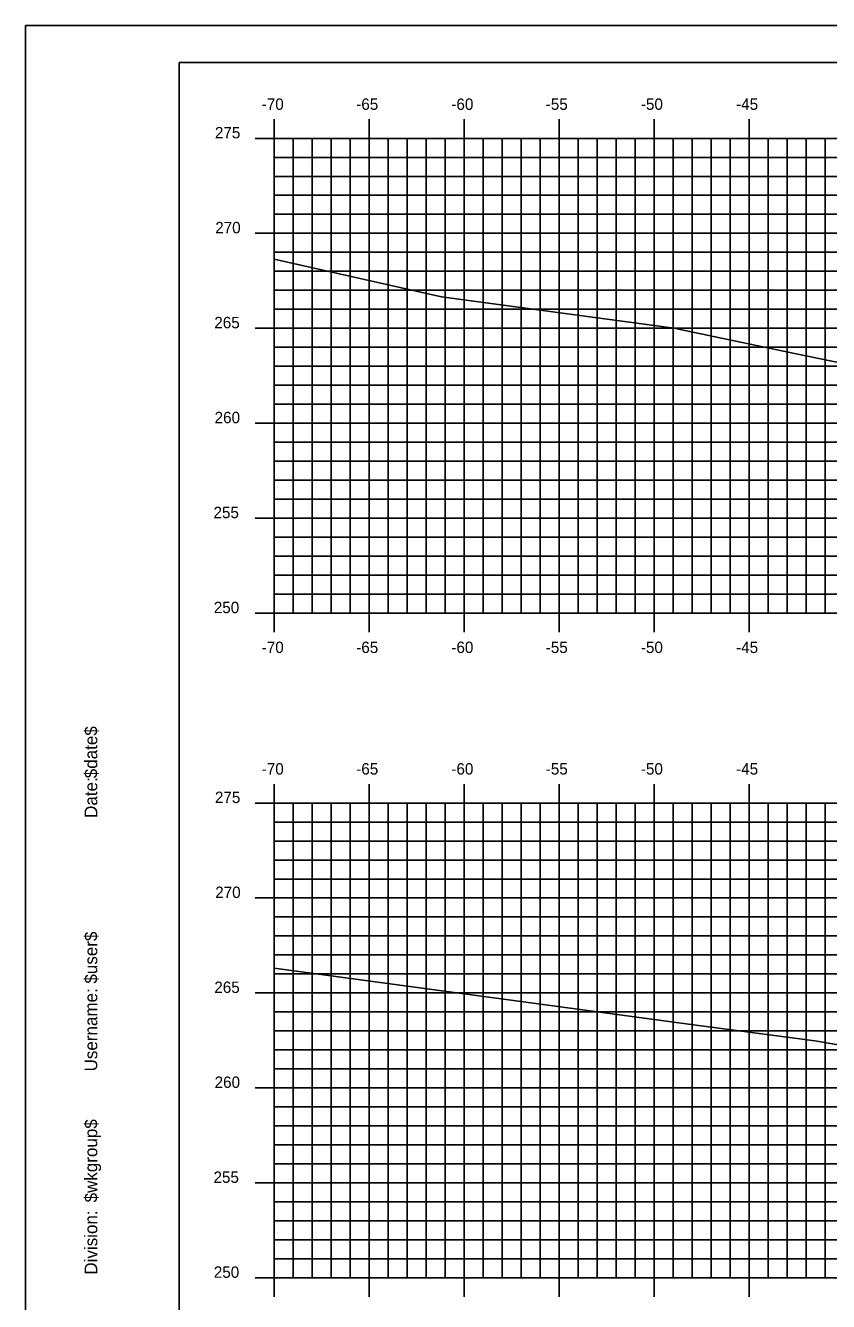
# Model space of a CAD drawing. Extents: x 1160718 to 1173142, y 616002 to 617630.
# Drawn here: x 1171209.8 to 1171252.1, y 616656.7 to 616723.9 of the extents above; entities that cross this region are included whole.
import ezdxf

# ---------------------------------------------------------------- set-up
doc = ezdxf.new("R2010")
doc.units = 0
for name, color, linetype in [('BORDER', 7, 'Continuous'), ('H_V ANNOTATION', 7, 'Continuous'), ('MAJOR', 7, 'Continuous'), ('MINOR', 7, 'Continuous'), ('PLOT BOUNDARY', 7, 'Continuous'), ('S_Roadway_Centerline', 7, 'Continuous')]:
    doc.layers.add(name, color=color, linetype=linetype)

msp = doc.modelspace()

# ---------------------------------------------------------------- linework, layer by layer
at = {"layer": 'BORDER'}
for p, q in [((1171377.933, 616721.928), (1171217.933, 616721.928)), ((1171217.933, 616721.928), (1171217.933, 616616.928))]:
    msp.add_line(p, q, dxfattribs=at)
at = {"layer": 'MAJOR'}
for p, q in [((1171222.933, 616718.93), (1171222.933, 616717.928)), ((1171227.933, 616718.93), (1171227.933, 616717.928)), ((1171232.933, 616718.93), (1171232.933, 616717.928)), ((1171237.933, 616718.93), (1171237.933, 616717.928)), ((1171242.933, 616718.93), (1171242.933, 616717.928)), ((1171247.933, 616718.93), (1171247.933, 616717.928)), ((1171221.931, 616717.928), (1171222.933, 616717.928)), ((1171222.933, 616717.928), (1171362.933, 616717.928)), ((1171222.933, 616692.928), (1171222.933, 616717.928)), ((1171222.933, 616692.928), (1171222.933, 616717.928)), ((1171222.933, 616717.928), (1171362.933, 616717.928)), ((1171227.933, 616692.928), (1171227.933, 616717.928)), ((1171232.933, 616692.928), (1171232.933, 616717.928)), ((1171237.933, 616692.928), (1171237.933, 616717.928)), ((1171242.933, 616692.928), (1171242.933, 616717.928)), ((1171247.933, 616692.928), (1171247.933, 616717.928)), ((1171221.931, 616712.928), (1171222.933, 616712.928)), ((1171222.933, 616712.928), (1171362.933, 616712.928)), ((1171221.931, 616707.928), (1171222.933, 616707.928)), ((1171222.933, 616707.928), (1171362.933, 616707.928)), ((1171221.931, 616702.928), (1171222.933, 616702.928)), ((1171222.933, 616702.928), (1171362.933, 616702.928)), ((1171221.931, 616697.928), (1171222.933, 616697.928)), ((1171222.933, 616697.928), (1171362.933, 616697.928)), ((1171221.931, 616692.928), (1171222.933, 616692.928)), ((1171222.933, 616692.928), (1171362.933, 616692.928)), ((1171222.933, 616692.928), (1171362.933, 616692.928)), ((1171222.933, 616691.926), (1171222.933, 616692.928)), ((1171227.933, 616691.926), (1171227.933, 616692.928)), ((1171232.933, 616691.926), (1171232.933, 616692.928)), ((1171237.933, 616691.926), (1171237.933, 616692.928)), ((1171242.933, 616691.926), (1171242.933, 616692.928)), ((1171247.933, 616691.926), (1171247.933, 616692.928)), ((1171222.933, 616683.93), (1171222.933, 616682.928)), ((1171227.933, 616683.93), (1171227.933, 616682.928)), ((1171232.933, 616683.93), (1171232.933, 616682.928)), ((1171237.933, 616683.93), (1171237.933, 616682.928)), ((1171242.933, 616683.93), (1171242.933, 616682.928)), ((1171247.933, 616683.93), (1171247.933, 616682.928)), ((1171221.931, 616682.928), (1171222.933, 616682.928)), ((1171222.933, 616682.928), (1171362.933, 616682.928)), ((1171222.933, 616657.928), (1171222.933, 616682.928)), ((1171222.933, 616657.928), (1171222.933, 616682.928)), ((1171222.933, 616682.928), (1171362.933, 616682.928)), ((1171227.933, 616657.928), (1171227.933, 616682.928)), ((1171232.933, 616657.928), (1171232.933, 616682.928)), ((1171237.933, 616657.928), (1171237.933, 616682.928)), ((1171242.933, 616657.928), (1171242.933, 616682.928)), ((1171247.933, 616657.928), (1171247.933, 616682.928)), ((1171221.931, 616677.928), (1171222.933, 616677.928)), ((1171222.933, 616677.928), (1171362.933, 616677.928)), ((1171221.931, 616672.928), (1171222.933, 616672.928)), ((1171222.933, 616672.928), (1171362.933, 616672.928)), ((1171221.931, 616667.928), (1171222.933, 616667.928)), ((1171222.933, 616667.928), (1171362.933, 616667.928)), ((1171221.931, 616662.928), (1171222.933, 616662.928)), ((1171222.933, 616662.928), (1171362.933, 616662.928)), ((1171221.931, 616657.928), (1171222.933, 616657.928)), ((1171222.933, 616657.928), (1171362.933, 616657.928)), ((1171222.933, 616657.928), (1171362.933, 616657.928)), ((1171222.933, 616656.926), (1171222.933, 616657.928)), ((1171227.933, 616656.926), (1171227.933, 616657.928)), ((1171232.933, 616656.926), (1171232.933, 616657.928)), ((1171237.933, 616656.926), (1171237.933, 616657.928)), ((1171242.933, 616656.926), (1171242.933, 616657.928)), ((1171247.933, 616656.926), (1171247.933, 616657.928))]:
    msp.add_line(p, q, dxfattribs=at)
at = {"layer": 'MINOR'}
for p, q in [((1171223.933, 616692.928), (1171223.933, 616717.928)), ((1171224.933, 616692.928), (1171224.933, 616717.928)), ((1171225.933, 616692.928), (1171225.933, 616717.928)), ((1171226.933, 616692.928), (1171226.933, 616717.928)), ((1171228.933, 616692.928), (1171228.933, 616717.928)), ((1171229.933, 616692.928), (1171229.933, 616717.928)), ((1171230.933, 616692.928), (1171230.933, 616717.928)), ((1171231.933, 616692.928), (1171231.933, 616717.928)), ((1171233.933, 616692.928), (1171233.933, 616717.928)), ((1171234.933, 616692.928), (1171234.933, 616717.928)), ((1171235.933, 616692.928), (1171235.933, 616717.928)), ((1171236.933, 616692.928), (1171236.933, 616717.928)), ((1171238.933, 616692.928), (1171238.933, 616717.928)), ((1171239.933, 616692.928), (1171239.933, 616717.928)), ((1171240.933, 616692.928), (1171240.933, 616717.928)), ((1171241.933, 616692.928), (1171241.933, 616717.928)), ((1171243.933, 616692.928), (1171243.933, 616717.928)), ((1171244.933, 616692.928), (1171244.933, 616717.928)), ((1171245.933, 616692.928), (1171245.933, 616717.928)), ((1171246.933, 616692.928), (1171246.933, 616717.928)), ((1171248.933, 616692.928), (1171248.933, 616717.928)), ((1171249.933, 616692.928), (1171249.933, 616717.928)), ((1171250.933, 616692.928), (1171250.933, 616717.928)), ((1171251.933, 616692.928), (1171251.933, 616717.928)), ((1171222.933, 616716.928), (1171362.933, 616716.928)), ((1171222.933, 616716.928), (1171223.935, 616716.928)), ((1171222.933, 616715.928), (1171362.933, 616715.928)), ((1171222.933, 616715.928), (1171223.935, 616715.928)), ((1171222.933, 616714.928), (1171362.933, 616714.928)), ((1171222.933, 616714.928), (1171223.935, 616714.928)), ((1171222.933, 616713.928), (1171362.933, 616713.928)), ((1171222.933, 616713.928), (1171223.935, 616713.928)), ((1171222.933, 616711.928), (1171362.933, 616711.928)), ((1171222.933, 616711.928), (1171223.935, 616711.928)), ((1171222.933, 616710.928), (1171362.933, 616710.928)), ((1171222.933, 616710.928), (1171223.935, 616710.928)), ((1171222.933, 616709.928), (1171362.933, 616709.928)), ((1171222.933, 616709.928), (1171223.935, 616709.928)), ((1171222.933, 616708.928), (1171362.933, 616708.928)), ((1171222.933, 616708.928), (1171223.935, 616708.928)), ((1171222.933, 616706.928), (1171362.933, 616706.928)), ((1171222.933, 616706.928), (1171223.935, 616706.928)), ((1171222.933, 616705.928), (1171362.933, 616705.928)), ((1171222.933, 616705.928), (1171223.935, 616705.928)), ((1171222.933, 616704.928), (1171362.933, 616704.928)), ((1171222.933, 616704.928), (1171223.935, 616704.928)), ((1171222.933, 616703.928), (1171362.933, 616703.928)), ((1171222.933, 616703.928), (1171223.935, 616703.928)), ((1171222.933, 616701.928), (1171362.933, 616701.928)), ((1171222.933, 616701.928), (1171223.935, 616701.928)), ((1171222.933, 616700.928), (1171362.933, 616700.928)), ((1171222.933, 616700.928), (1171223.935, 616700.928)), ((1171222.933, 616699.928), (1171362.933, 616699.928)), ((1171222.933, 616699.928), (1171223.935, 616699.928)), ((1171222.933, 616698.928), (1171362.933, 616698.928)), ((1171222.933, 616698.928), (1171223.935, 616698.928)), ((1171222.933, 616696.928), (1171362.933, 616696.928)), ((1171222.933, 616696.928), (1171223.935, 616696.928)), ((1171222.933, 616695.928), (1171362.933, 616695.928)), ((1171222.933, 616695.928), (1171223.935, 616695.928)), ((1171222.933, 616694.928), (1171362.933, 616694.928)), ((1171222.933, 616694.928), (1171223.935, 616694.928)), ((1171222.933, 616693.928), (1171362.933, 616693.928)), ((1171222.933, 616693.928), (1171223.935, 616693.928)), ((1171223.933, 616657.928), (1171223.933, 616682.928)), ((1171224.933, 616657.928), (1171224.933, 616682.928)), ((1171225.933, 616657.928), (1171225.933, 616682.928)), ((1171226.933, 616657.928), (1171226.933, 616682.928)), ((1171228.933, 616657.928), (1171228.933, 616682.928)), ((1171229.933, 616657.928), (1171229.933, 616682.928)), ((1171230.933, 616657.928), (1171230.933, 616682.928)), ((1171231.933, 616657.928), (1171231.933, 616682.928)), ((1171233.933, 616657.928), (1171233.933, 616682.928)), ((1171234.933, 616657.928), (1171234.933, 616682.928)), ((1171235.933, 616657.928), (1171235.933, 616682.928)), ((1171236.933, 616657.928), (1171236.933, 616682.928)), ((1171238.933, 616657.928), (1171238.933, 616682.928)), ((1171239.933, 616657.928), (1171239.933, 616682.928)), ((1171240.933, 616657.928), (1171240.933, 616682.928)), ((1171241.933, 616657.928), (1171241.933, 616682.928)), ((1171243.933, 616657.928), (1171243.933, 616682.928)), ((1171244.933, 616657.928), (1171244.933, 616682.928)), ((1171245.933, 616657.928), (1171245.933, 616682.928)), ((1171246.933, 616657.928), (1171246.933, 616682.928)), ((1171248.933, 616657.928), (1171248.933, 616682.928)), ((1171249.933, 616657.928), (1171249.933, 616682.928)), ((1171250.933, 616657.928), (1171250.933, 616682.928)), ((1171251.933, 616657.928), (1171251.933, 616682.928)), ((1171222.933, 616681.928), (1171362.933, 616681.928)), ((1171222.933, 616681.928), (1171223.935, 616681.928)), ((1171222.933, 616680.928), (1171362.933, 616680.928)), ((1171222.933, 616680.928), (1171223.935, 616680.928)), ((1171222.933, 616679.928), (1171362.933, 616679.928)), ((1171222.933, 616679.928), (1171223.935, 616679.928)), ((1171222.933, 616678.928), (1171362.933, 616678.928)), ((1171222.933, 616678.928), (1171223.935, 616678.928)), ((1171222.933, 616676.928), (1171362.933, 616676.928)), ((1171222.933, 616676.928), (1171223.935, 616676.928)), ((1171222.933, 616675.928), (1171362.933, 616675.928)), ((1171222.933, 616675.928), (1171223.935, 616675.928)), ((1171222.933, 616674.928), (1171362.933, 616674.928)), ((1171222.933, 616674.928), (1171223.935, 616674.928)), ((1171222.933, 616673.928), (1171362.933, 616673.928)), ((1171222.933, 616673.928), (1171223.935, 616673.928)), ((1171222.933, 616671.928), (1171362.933, 616671.928)), ((1171222.933, 616671.928), (1171223.935, 616671.928)), ((1171222.933, 616670.928), (1171362.933, 616670.928)), ((1171222.933, 616670.928), (1171223.935, 616670.928)), ((1171222.933, 616669.928), (1171362.933, 616669.928)), ((1171222.933, 616669.928), (1171223.935, 616669.928)), ((1171222.933, 616668.928), (1171362.933, 616668.928)), ((1171222.933, 616668.928), (1171223.935, 616668.928)), ((1171222.933, 616666.928), (1171362.933, 616666.928)), ((1171222.933, 616666.928), (1171223.935, 616666.928)), ((1171222.933, 616665.928), (1171362.933, 616665.928)), ((1171222.933, 616665.928), (1171223.935, 616665.928)), ((1171222.933, 616664.928), (1171362.933, 616664.928)), ((1171222.933, 616664.928), (1171223.935, 616664.928)), ((1171222.933, 616663.928), (1171362.933, 616663.928)), ((1171222.933, 616663.928), (1171223.935, 616663.928)), ((1171222.933, 616661.928), (1171362.933, 616661.928)), ((1171222.933, 616661.928), (1171223.935, 616661.928)), ((1171222.933, 616660.928), (1171362.933, 616660.928)), ((1171222.933, 616660.928), (1171223.935, 616660.928)), ((1171222.933, 616659.928), (1171362.933, 616659.928)), ((1171222.933, 616659.928), (1171223.935, 616659.928)), ((1171222.933, 616658.928), (1171362.933, 616658.928)), ((1171222.933, 616658.928), (1171223.935, 616658.928))]:
    msp.add_line(p, q, dxfattribs=at)
at = {"layer": 'PLOT BOUNDARY'}
msp.add_lwpolyline([(1171209.84, 616613.869), (1171379.84, 616613.869), (1171379.84, 616723.869), (1171209.84, 616723.869)], close=True, dxfattribs=at)
at = {"layer": 'S_Roadway_Centerline'}
for points in [[(1171222.933, 616711.568), (1171231.744, 616709.58), (1171243.98, 616707.926), (1171250.414, 616706.586), (1171265.85, 616703.396), (1171274.275, 616705.044), (1171278.285, 616705.984), (1171280.187, 616706.303), (1171280.276, 616706.316), (1171286.275, 616706.549), (1171290.448, 616706.656), (1171292.89, 616706.698), (1171295.094, 616706.726), (1171297.896, 616706.763)], [(1171222.933, 616674.229), (1171245.267, 616671.215), (1171251.388, 616670.402), (1171255.027, 616669.785), (1171268.565, 616667.058), (1171276.658, 616668.942), (1171280.283, 616669.92), (1171281.815, 616670.108), (1171282.869, 616670.262), (1171283.235, 616670.318), (1171284.419, 616670.398), (1171285.736, 616670.489), (1171288.408, 616670.56), (1171290.746, 616670.624), (1171293.122, 616670.667), (1171295.756, 616670.712)]]:
    msp.add_lwpolyline(points, dxfattribs=at)

# ---------------------------------------------------------------- texts
at = {"layer": 'BORDER'}
for s, p in [('$date$', (1171213.618, 616684.234)), ('Date:', (1171213.618, 616682.145)), ('$user$', (1171213.618, 616673.42)), ('Username:', (1171213.618, 616668.796)), ('$wkgroup$', (1171213.618, 616661.898)), ('Division:', (1171213.618, 616658.095))]:
    msp.add_text(s, height=0.6696, rotation=90, dxfattribs=at).set_placement(p)
at = {"layer": 'H_V ANNOTATION'}
for s, p in [('-70', (1171222.275, 616719.428)), ('-65', (1171227.251, 616719.428)), ('-60', (1171232.259, 616719.428)), ('-55', (1171237.229, 616719.428)), ('-50', (1171242.237, 616719.428)), ('-45', (1171247.251, 616719.428)), ('275', (1171219.811, 616717.928)), ('270', (1171219.827, 616712.928)), ('265', (1171219.779, 616707.928)), ('260', (1171219.795, 616702.928)), ('255', (1171219.736, 616697.928)), ('250', (1171219.752, 616692.928)), ('-70', (1171222.275, 616690.828)), ('-65', (1171227.251, 616690.828)), ('-60', (1171232.259, 616690.828)), ('-55', (1171237.229, 616690.828)), ('-50', (1171242.237, 616690.828)), ('-45', (1171247.251, 616690.828)), ('-70', (1171222.275, 616684.428)), ('-65', (1171227.251, 616684.428)), ('-60', (1171232.259, 616684.428)), ('-55', (1171237.229, 616684.428)), ('-50', (1171242.237, 616684.428)), ('-45', (1171247.251, 616684.428)), ('275', (1171219.811, 616682.928)), ('270', (1171219.827, 616677.928)), ('265', (1171219.779, 616672.928)), ('260', (1171219.795, 616667.928)), ('255', (1171219.736, 616662.928)), ('250', (1171219.752, 616657.928))]:
    msp.add_text(s, height=0.6, dxfattribs=at).set_placement(p)

doc.saveas('drawing.dxf')
